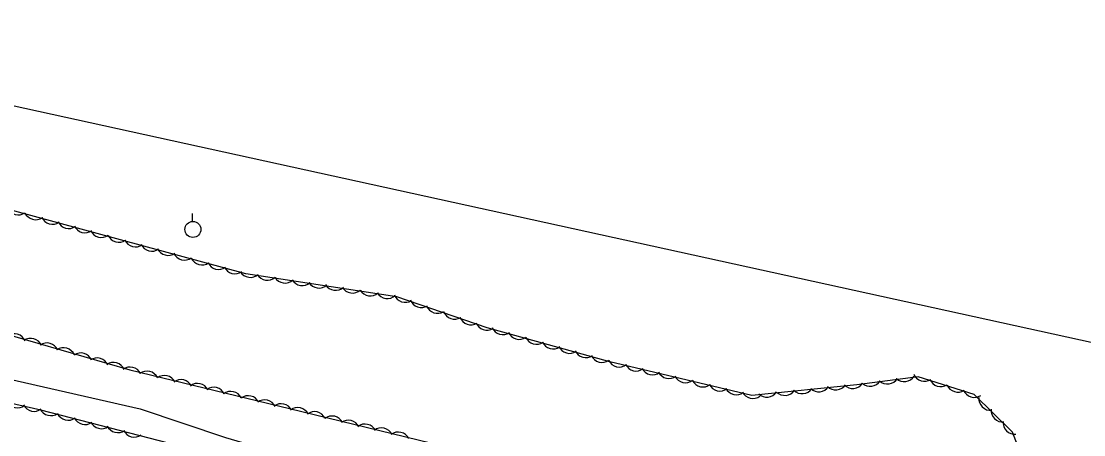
# Model space of a CAD drawing. Extents: x 1441650 to 1491889, y 345904 to 358319.
# Drawn here: x 1460173.4 to 1460506.3, y 351155.3 to 351284.8 of the extents above; entities that cross this region are included whole.
import ezdxf

# ---------------------------------------------------------------- set-up
doc = ezdxf.new("R2010")
doc.units = 0
for name, color, linetype in [('S_STREAM', 7, 'Continuous'), ('S_TREE', 7, 'Continuous'), ('S_UTILITY_POLE', 7, 'Continuous'), ('S_WATER_UTILITIES', 7, 'Continuous')]:
    doc.layers.add(name, color=color, linetype=linetype)

msp = doc.modelspace()

# ---------------------------------------------------------------- linework, layer by layer
at = {"layer": 'S_STREAM'}
msp.add_lwpolyline([(1459929.77, 351231.31), (1459988.56, 351217.1), (1460019.52, 351209.62), (1460039.88, 351202.8), (1460128.82, 351181.99), (1460210.68, 351163.45), (1460237.33, 351154.44), (1460272.6, 351144.09), (1460316.32, 351136.53), (1460351.66, 351130.62), (1460388.19, 351122.01), (1460421.96, 351114.13), (1460434.04, 351113.06), (1460445.65, 351110.73), (1460458.06, 351107.73), (1460466.28, 351103.76), (1460469.26, 351099.4), (1460474.74, 351093.15), (1460478.74, 351086.64), (1460477.67, 351080.2), (1460474.59, 351067.44)], dxfattribs=at)
at = {"layer": 'S_TREE'}
for points in [[(1460494.17, 351129.83), (1460483.97, 351156.12), (1460471.95, 351167.95), (1460454.41, 351173.46), (1460435.25, 351170.91), (1460402.31, 351167.58), (1460357.85, 351178.16), (1460319.41, 351188.83), (1460291.08, 351198.52), (1460243.79, 351205.65), (1460165.12, 351227.03), (1460095.01, 351244.54), (1460040.79, 351257.78), (1459986.9, 351272.74), (1459943.75, 351276.53), (1459905.05, 351278.73)], [(1460460.52, 351072.54), (1460460.98, 351078.69), (1460450.4, 351087.58), (1460428.46, 351093.12), (1460379.31, 351105.26), (1460321.93, 351118.81), (1460275.64, 351129.82), (1460255.89, 351134.59), (1460245.16, 351138.96), (1460222.73, 351151.88), (1460179.51, 351162.99), (1460076.07, 351186.4)], [(1460164.09, 351188.17), (1460207.37, 351175.61), (1460257.46, 351163.5), (1460346.23, 351141.94), (1460396.62, 351129.77), (1460446.28, 351119.48), (1460464.23, 351114.38), (1460480.61, 351098.23), (1460485.54, 351083.27), (1460481.21, 351065.35)]]:
    msp.add_lwpolyline(points, dxfattribs=at)
for centre, major_axis, ratio, start_param, end_param in [((1460172.42, 351227.8), (1.58, -3.28), 0.999985, 4.681915, 6.455116), ((1460177.86, 351226.29), (1.58, -3.28), 0.999985, 4.681915, 6.455116), ((1460183.11, 351224.86), (1.58, -3.28), 0.999985, 4.681915, 6.455116), ((1460188.24, 351223.51), (1.58, -3.28), 0.999985, 4.681915, 6.455116), ((1460193.35, 351222.19), (1.58, -3.28), 0.999985, 4.681915, 6.455116), ((1460198.48, 351220.72), (1.58, -3.28), 0.999985, 4.681915, 6.455116), ((1460203.92, 351219.21), (1.58, -3.28), 0.999985, 4.681915, 6.455116), ((1460209.17, 351217.78), (1.58, -3.28), 0.999985, 4.681915, 6.455116), ((1460214.3, 351216.42), (1.58, -3.28), 0.999985, 4.681915, 6.455116), ((1460219.42, 351215.11), (1.58, -3.28), 0.999985, 4.681915, 6.455116), ((1460224.54, 351213.64), (1.58, -3.28), 0.999985, 4.681915, 6.455116), ((1460229.98, 351212.13), (1.58, -3.28), 0.999985, 4.681915, 6.455116), ((1460235.23, 351210.7), (1.58, -3.28), 0.999985, 4.681915, 6.455116), ((1460240.36, 351209.34), (1.58, -3.28), 0.999985, 4.681915, 6.455116), ((1460245.19, 351208.21), (0.84, -3.55), 0.999962, 5.015133, 6.788334), ((1460250.46, 351207.34), (0.84, -3.55), 0.999962, 5.015133, 6.788334), ((1460256.04, 351206.46), (0.84, -3.55), 0.999962, 5.015133, 6.788334), ((1460261.42, 351205.65), (0.84, -3.55), 0.999962, 5.015133, 6.788334), ((1460266.67, 351204.89), (0.84, -3.55), 0.999962, 5.015133, 6.788334), ((1460271.9, 351204.18), (0.84, -3.55), 0.999962, 5.015133, 6.788334), ((1460277.16, 351203.31), (0.84, -3.55), 0.999962, 5.015133, 6.788334), ((1460282.74, 351202.43), (0.84, -3.55), 0.999962, 5.015133, 6.788334), ((1460288.12, 351201.62), (0.84, -3.55), 0.999962, 5.015133, 6.788334), ((1460293.75, 351200.41), (3.45, -1.18), 0.999993, 3.825788, 5.598989), ((1460298.77, 351198.77), (3.45, -1.18), 0.999993, 3.825788, 5.598989), ((1460303.8, 351196.98), (3.45, -1.18), 0.999993, 3.825788, 5.598989), ((1460309.13, 351195.12), (3.45, -1.18), 0.999993, 3.825789, 5.598989), ((1460314.28, 351193.36), (3.45, -1.18), 0.999993, 3.825789, 5.598989), ((1460319.31, 351191.67), (3.45, -1.18), 0.999993, 3.825788, 5.598989), ((1460324.25, 351190.32), (3.51, -0.97), 0.999993, 3.825788, 5.598989), ((1460171.21, 351183.26), (-3.5, 1.02), 0.99996, 3.825789, 5.598989), ((1460176.31, 351181.86), (-3.5, 1.02), 0.99996, 3.825789, 5.598989), ((1460329.37, 351188.82), (3.51, -0.97), 0.999993, 3.825788, 5.598989), ((1460334.8, 351187.28), (3.51, -0.97), 0.999993, 3.825789, 5.598989), ((1460181.41, 351180.41), (-3.5, 1.02), 0.99996, 3.825789, 5.598989), ((1460186.63, 351178.89), (-3.5, 1.02), 0.99996, 3.825789, 5.598989), ((1460340.05, 351185.82), (3.51, -0.97), 0.999993, 3.825789, 5.598989), ((1460345.17, 351184.44), (3.51, -0.97), 0.999993, 3.825788, 5.598989), ((1460192.05, 351177.28), (-3.5, 1.02), 0.99996, 3.825789, 5.598989), ((1460197.15, 351175.73), (-3.5, 1.02), 0.99996, 3.825789, 5.598989), ((1460350.28, 351183.1), (3.51, -0.97), 0.999993, 3.825788, 5.598989), ((1460355.4, 351181.6), (3.51, -0.97), 0.999993, 3.825788, 5.598989), ((1460202.24, 351174.32), (-3.5, 1.02), 0.99996, 3.825789, 5.598989), ((1460207.47, 351172.88), (-3.54, 0.86), 0.999962, 3.825789, 5.598989), ((1460360.76, 351180.17), (1.44, -3.35), 0.999983, 4.757284, 6.530485), ((1460366.05, 351178.91), (1.44, -3.35), 0.999983, 4.757284, 6.530485), ((1460371.22, 351177.71), (1.44, -3.35), 0.999983, 4.757284, 6.530485), ((1460212.76, 351171.6), (-3.54, 0.86), 0.999962, 3.825789, 5.598989), ((1460218.24, 351170.24), (-3.54, 0.86), 0.999962, 3.825789, 5.598989), ((1460223.41, 351168.92), (-3.54, 0.86), 0.999962, 3.825789, 5.598989), ((1460376.37, 351176.56), (1.44, -3.35), 0.999983, 4.757284, 6.530485), ((1460381.54, 351175.25), (1.44, -3.35), 0.999983, 4.757284, 6.530485), ((1460387.03, 351173.91), (1.44, -3.35), 0.999983, 4.757284, 6.530485), ((1460439.44, 351174.12), (3.61, 0.48), 0.999998, 3.825789, 5.598989), ((1460444.83, 351174.83), (3.61, 0.48), 0.999998, 3.825789, 5.598989), ((1460450.09, 351175.57), (3.61, 0.48), 0.999998, 3.825788, 5.598989), ((1460456.45, 351175.68), (3.48, -1.09), 0.999993, 3.825788, 5.598989), ((1460461.51, 351174.02), (3.48, -1.09), 0.999993, 3.825788, 5.598989), ((1460228.56, 351167.75), (-3.54, 0.86), 0.999962, 3.825789, 5.598989), ((1460233.72, 351166.54), (-3.54, 0.86), 0.999962, 3.825789, 5.598989), ((1460239.01, 351165.26), (-3.54, 0.86), 0.999962, 3.825789, 5.598989), ((1460392.32, 351172.65), (1.44, -3.35), 0.999983, 4.757284, 6.530485), ((1460397.49, 351171.46), (1.44, -3.35), 0.999983, 4.757284, 6.530485), ((1460412.67, 351171.27), (2.57, -2.58), 0.999993, 4.713976, 6.487177), ((1460418.08, 351171.81), (2.57, -2.58), 0.999993, 4.713976, 6.487177), ((1460423.35, 351172.38), (2.57, -2.58), 0.999993, 4.713976, 6.487177), ((1460428.6, 351172.99), (2.57, -2.58), 0.999993, 4.713976, 6.487177), ((1460433.92, 351173.45), (2.57, -2.58), 0.999993, 4.713976, 6.487177), ((1460466.89, 351172.29), (3.48, -1.09), 0.999993, 3.825789, 5.598989), ((1460472.08, 351170.66), (3.48, -1.09), 0.999993, 3.825789, 5.598989), ((1460172.2, 351167.37), (3.55, -0.8), 0.999963, 3.825789, 5.598989), ((1460244.49, 351163.9), (-3.54, 0.86), 0.999962, 3.825789, 5.598989), ((1460249.66, 351162.57), (-3.54, 0.86), 0.999962, 3.825789, 5.598989), ((1460402.65, 351170.31), (1.44, -3.35), 0.999983, 4.757284, 6.530485), ((1460407.05, 351170.73), (2.57, -2.58), 0.999993, 4.713976, 6.487177), ((1460477.11, 351166.61), (2.6, -2.56), 0.999989, 3.825788, 5.598989), ((1460177.36, 351166.28), (3.55, -0.8), 0.999963, 3.825789, 5.598989), ((1460182.61, 351164.94), (3.53, -0.91), 0.999962, 3.825789, 5.598989), ((1460254.81, 351161.4), (-3.54, 0.86), 0.999962, 3.825789, 5.598989), ((1460259.97, 351160.19), (-3.54, 0.86), 0.999962, 3.825789, 5.598989), ((1460265.26, 351158.9), (-3.54, 0.86), 0.999962, 3.825789, 5.598989), ((1460480.92, 351162.96), (2.6, -2.56), 0.999989, 3.825788, 5.598989), ((1460188.07, 351163.5), (3.53, -0.91), 0.999962, 3.825789, 5.598989), ((1460193.34, 351162.15), (3.53, -0.91), 0.999962, 3.825789, 5.598989), ((1460198.48, 351160.86), (3.53, -0.91), 0.999962, 3.825789, 5.598989), ((1460270.74, 351157.54), (-3.54, 0.86), 0.999962, 3.825789, 5.598989), ((1460275.91, 351156.21), (-3.54, 0.86), 0.999962, 3.825789, 5.598989), ((1460484.68, 351159.16), (2.6, -2.56), 0.999989, 3.825788, 5.598989), ((1460203.62, 351159.62), (3.53, -0.91), 0.999962, 3.825789, 5.598989), ((1460208.77, 351158.22), (3.53, -0.91), 0.999962, 3.825789, 5.598989), ((1460281.06, 351155.03), (-3.54, 0.86), 0.999962, 3.825789, 5.598989), ((1460286.22, 351153.82), (-3.54, 0.86), 0.999962, 3.825789, 5.598989), ((1460291.51, 351152.53), (-3.54, 0.86), 0.999962, 3.825789, 5.598989)]:
    msp.add_ellipse(centre, major_axis=major_axis, ratio=ratio, start_param=start_param, end_param=end_param, dxfattribs=at)
at = {"layer": 'S_UTILITY_POLE'}
msp.add_line((1460227.02, 351222.13), (1460227.02, 351224.61), dxfattribs=at)
msp.add_circle((1460227.17, 351219.61), 2.5, dxfattribs=at)
at = {"layer": 'S_WATER_UTILITIES'}
msp.add_line((1459011.49, 351512.44), (1461680.13, 350927.47), dxfattribs=at)

doc.saveas('drawing.dxf')
